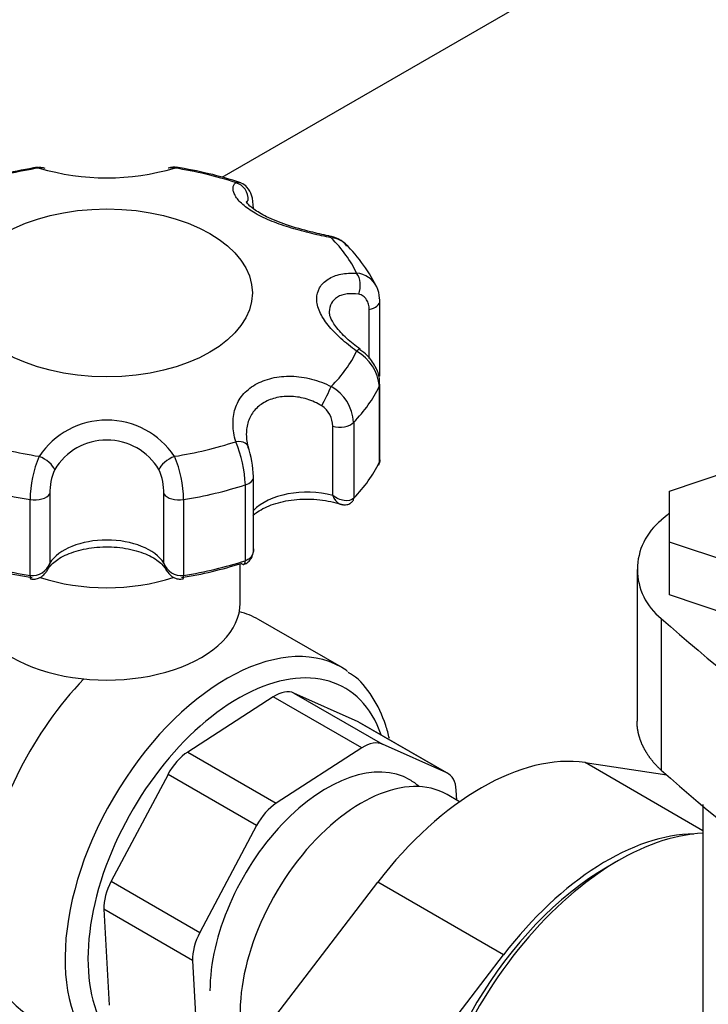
# Model space of a CAD drawing. Extents: x -132501 to 411300, y -42818 to 427495.
# Tile 308 of 330: x 251643 to 251728, y 242379 to 242500. Entities that reach past the tile are written whole.
import ezdxf

# ---------------------------------------------------------------- set-up
doc = ezdxf.new("R2010")
doc.units = 0
doc.header["$LTSCALE"] = 50
for name, color, linetype in [('1_ZOLL_OVALFLANS', 7, 'CONTINUOUS'), ('91040183_---', 7, 'CONTINUOUS'), ('91045013_-_FT_RO', 7, 'CONTINUOUS'), ('96052833_-_FT_DO', 7, 'CONTINUOUS'), ('96871164_DD_18_P', 7, 'CONTINUOUS'), ('97823497_-_HAHN-', 7, 'CONTINUOUS'), ('CRIE_5-4_A_FLEXI', 7, 'CONTINUOUS'), ('Default', 7, 'CONTINUOUS')]:
    doc.layers.add(name, color=color, linetype=linetype)

# ---------------------------------------------------------------- blocks, each defined once
blk = doc.blocks.new('SE3')
at = {"layer": '1_ZOLL_OVALFLANS', "color": 7, "linetype": 'Continuous'}
for p, q in [((331.314, 111.874), (332.325, 111.722)), ((332.772, 111.032), (331.314, 111.874)), ((326.852, 107.917), (328.75, 110.394)), ((330.305, 109.496), (328.75, 110.394)), ((328.408, 107.019), (330.305, 109.496))]:
    blk.add_line(p, q, dxfattribs=at)
for centre, start_param in [((330.032, 108.786), 0.222862), ((331.587, 107.887), 0.322731)]:
    blk.add_ellipse(centre, major_axis=(1.7, 2.944), ratio=0.57735, start_param=start_param, end_param=1.347934, dxfattribs=at)
at = {"layer": '91040183_---', "color": 7, "linetype": 'Continuous'}
blk.add_line((331.729, 110.664), (331.587, 110.582), dxfattribs=at)
for centre, major_axis, start_param, end_param in [((331.729, 107.806), (-1.75, -3.031), 3.491726, 5.413844), ((331.587, 107.887), (-1.65, -2.858), 3.926991, 5.449332)]:
    blk.add_ellipse(centre, major_axis=major_axis, ratio=0.57735, start_param=start_param, end_param=end_param, dxfattribs=at)
at = {"layer": '91045013_-_FT_RO', "color": 7, "linetype": 'Continuous'}
blk.add_line((326.825, 119.116), (334.513, 123.555), dxfattribs=at)
at = {"layer": '96052833_-_FT_DO', "color": 7, "linetype": 'Continuous'}
blk.add_line((329.763, 111.389), (329.607, 111.479), dxfattribs=at)
blk.add_ellipse((328.547, 109.643), major_axis=(-1.06, -1.836), ratio=0.57735, start_param=3.141593, end_param=5.820484, dxfattribs=at)
at = {"layer": '96871164_DD_18_P', "color": 7, "linetype": 'Continuous'}
blk.add_open_spline([(298.123, 129.963), (298.129, 129.694), (298.144, 129.207), (298.295, 128.396), (298.545, 127.592), (298.896, 126.807), (299.344, 126.051), (299.89, 125.325), (300.531, 124.635), (301.267, 123.983), (302.093, 123.377), (303.002, 122.823), (303.984, 122.325), (305.03, 121.89), (306.127, 121.519), (307.268, 121.214), (308.441, 120.975), (309.639, 120.804), (310.854, 120.7), (312.077, 120.664), (313.301, 120.696), (314.516, 120.795), (315.715, 120.962), (316.891, 121.196), (318.035, 121.497), (319.139, 121.865), (320.196, 122.3), (321.198, 122.803), (322.135, 123.371), (322.996, 124.004), (323.77, 124.697), (324.445, 125.443), (325.012, 126.233), (325.464, 127.055), (325.801, 127.901), (326.016, 128.749), (326.116, 129.474), (326.108, 129.865), (326.104, 130.009)], degree=3, knots=[0, 0, 0, 0, 0.022173, 0.047508, 0.072904, 0.098573, 0.124703, 0.151441, 0.178867, 0.206971, 0.235654, 0.264751, 0.29408, 0.323475, 0.352824, 0.382087, 0.411255, 0.440341, 0.469365, 0.498357, 0.527347, 0.556363, 0.585433, 0.61459, 0.643867, 0.673293, 0.702885, 0.732647, 0.762547, 0.792477, 0.822252, 0.851647, 0.880435, 0.908462, 0.935687, 0.962183, 0.988103, 1, 1, 1, 1], dxfattribs=at)
at = {"layer": '97823497_-_HAHN-', "color": 7, "linetype": 'Continuous'}
for p, q in [((328.777, 116.654), (328.777, 117.588)), ((328.645, 116.875), (328.645, 117.48)), ((328.77, 115.587), (328.77, 116.526)), ((328.777, 115.622), (328.777, 116.557)), ((328.193, 115.179), (328.193, 116.036)), ((328.453, 116.084), (328.453, 115.145)), ((328.761, 115.554), (328.764, 115.56)), ((328.769, 115.586), (328.77, 115.587)), ((327.215, 114.519), (327.215, 115.411)), ((327.113, 114.372), (327.113, 115.31)), ((324.453, 114.189), (324.453, 115.127)), ((324.695, 115.199), (324.695, 114.342)), ((326.106, 114.342), (326.106, 115.199)), ((326.348, 115.127), (326.348, 114.189)), ((328.453, 115.145), (328.454, 115.146)), ((327.05, 113.848), (327.05, 114.336)), ((327.111, 114.371), (327.113, 114.372)), ((324.451, 114.189), (324.453, 114.189)), ((326.348, 114.189), (326.35, 114.189)), ((328.3, 113.053), (327.275, 113.645)), ((327.458, 112.689), (326.4, 112.005)), ((328.554, 112.056), (327.458, 112.689)), ((328.507, 112.38), (327.714, 112.734)), ((327.714, 112.734), (328.81, 112.102)), ((329.603, 111.747), (328.507, 112.38)), ((329.618, 111.739), (328.522, 112.372)), ((329.603, 111.747), (328.81, 112.102)), ((326.4, 112.005), (327.496, 111.372)), ((328.554, 112.056), (327.496, 111.372)), ((326.157, 111.728), (325.453, 110.406)), ((327.253, 111.095), (326.157, 111.728)), ((329.728, 111.409), (329.721, 111.534)), ((327.253, 111.095), (326.549, 109.773)), ((325.453, 110.406), (326.549, 109.773)), ((325.365, 110.06), (325.428, 108.874)), ((326.461, 109.427), (325.365, 110.06)), ((326.461, 109.427), (326.524, 108.242))]:
    blk.add_line(p, q, dxfattribs=at)
for centre, radius, start, end in [((325.334, 114.178), 5.122, 98.8625, 108.0694), ((324.572, 119.091), 0.148, 63.141, 107.4775), ((325.4, 122.061), 2.952, 253.5505, 286.4495), ((326.223, 119.086), 0.155, 70.9899, 114.4686), ((325.476, 114.217), 5.083, 71.8943, 81.1737), ((328.129, 118.089), 0.296, 36.4755, 86.9853), ((328.151, 118.066), 0.302, 43.1349, 85.3838), ((326.933, 116.858), 2.017, 25.7194, 45.2404), ((328.463, 117.624), 0.307, 26.1248, 85.1021), ((328.463, 117.624), 0.307, 359.2133, 26.1248), ((328.212, 116.478), 0.56, 4.8855, 60.291), ((327.91, 116.053), 0.543, 3.2846, 60.7874), ((327.895, 116.038), 0.298, 359.574, 57.0326), ((325.4, 115.11), 1.002, 33.5062, 146.4938), ((325.4, 115.116), 0.749, 30.793, 149.207), ((325.526, 115.236), 1.589, 2.6706, 22.5072), ((325.932, 115.38), 1.281, 1.455, 18.5602), ((325.778, 115.131), 1.326, 156.3122, 180.1523), ((325.025, 115.132), 1.323, 359.8217, 23.7137), ((325.358, 115.219), 0.663, 154.9924, 181.6659), ((325.442, 115.219), 0.663, 358.334, 25.0077), ((324.479, 114.416), 0.228, 263.485, 341.2457), ((324.499, 114.359), 0.197, 331.7043, 355.2777), ((326.302, 114.359), 0.197, 184.7223, 208.2946), ((326.322, 114.416), 0.228, 198.7543, 276.515)]:
    blk.add_arc(centre, radius, start, end, dxfattribs=at)
for centre, major_axis, ratio, start_param, end_param in [((325.4, 117.447), (-3.2, 0), 0.57735, 4.97664, 5.233536), ((324.585, 119.036), (-0.057, -0.192), 0.869302, 3.297866, 3.589107), ((326.215, 119.036), (0.057, -0.192), 0.869302, 2.694079, 3.139613), ((325.4, 117.447), (3.2, 0), 0.57735, 1.049649, 1.306546), ((326.954, 118.859), (-0.133, 0.149), 0.953775, 3.863049, 5.324783), ((328.106, 118.194), (-0.041, -0.196), 0.406558, 2.728768, 3.175302), ((325.4, 117.447), (3.2, 0), 0.57735, 0.264251, 0.521147), ((328.412, 117.768), (0.011, 0.2), 0.610495, 4.226584, 5.688318), ((328.577, 117.588), (-0.2, 0), 0.57735, 1.917953, 3.141593), ((328.577, 117.588), (-0.2, 0), 0.57735, 3.141593, 3.415718), ((325.4, 117.447), (3.2, 0), 0.57735, 5.762038, 6.018935), ((328.412, 116.827), (-0.12, -0.16), 0.163388, 3.106808, 3.813938), ((328.106, 116.4), (0.089, 0.179), 0.04055, 4.056745, 5.518479), ((325.4, 117.073), (3.5, 0), 0.57735, 5.771912, 6.00906), ((328.577, 116.557), (-0.2, 0), 0.57735, 2.867467, 3.141593), ((328.278, 116.14), (0.2, 0), 0.57735, 4.274148, 5.771912), ((325.4, 117.447), (-3.2, 0), 0.57735, 1.049649, 1.306546), ((325.4, 117.447), (3.2, 0), 0.57735, 4.97664, 5.233536), ((326.954, 115.735), (-0.193, -0.052), 0.506668, 2.909283, 4.371017), ((324.585, 115.558), (-0.17, 0.105), 0.422194, 3.622929, 5.084663), ((326.215, 115.558), (0.17, 0.105), 0.422194, 1.198522, 2.660257), ((325.4, 116.134), (3.5, 0), 0.57735, 5.772512, 6.008461), ((328.673, 115.602), (-0.0899, 0.0439), 0.785878, 3.131922, 3.507925), ((328.673, 115.603), (-0.0904, 0.0428), 0.774101, 3.139776, 3.49825), ((327.015, 115.411), (-0.2, 0), 0.57735, 2.082069, 3.152111), ((325.4, 117.073), (-3.5, 0), 0.57735, 1.059524, 1.296671), ((325.4, 117.073), (3.5, 0), 0.57735, 4.986514, 5.223662), ((327.875, 114.787), (0.75, 0), 0.57735, 1.132555, 2.647289), ((324.507, 115.239), (0.2, 0), 0.57735, 4.438264, 5.936029), ((326.294, 115.239), (0.2, 0), 0.57735, 3.488749, 4.986514), ((328.366, 115.174), (-0.0705, 0.0709), 0.723684, 3.140496, 3.758945), ((325.4, 114.195), (-0.75, 0), 0.57735, 3.488749, 5.936029), ((325.4, 116.134), (-3.5, 0), 0.57735, 1.060123, 1.296072), ((325.4, 116.052), (-3.4, 0), 0.57735, 1.060123, 1.296072), ((325.4, 116.052), (3.4, 0), 0.57735, 4.987113, 5.223063), ((325.4, 116.134), (3.5, 0), 0.57735, 4.987113, 5.223063), ((327.062, 114.422), (-0.0308, 0.0951), 0.399075, 2.460472, 3.142491), ((327.062, 114.422), (-0.0308, 0.0951), 0.399075, 3.142491, 4.031269), ((327.064, 114.422), (-0.0324, 0.0946), 0.387672, 3.139665, 4.024356), ((324.478, 114.245), (0.0161, 0.0987), 0.221501, 2.204405, 3.140885), ((324.48, 114.244), (0.0144, 0.099), 0.232731, 2.200499, 3.144281), ((325.4, 114.991), (-1.65, 0), 0.57735, 1.048467, 2.092674), ((326.321, 114.244), (-0.0144, 0.099), 0.232731, 3.138875, 4.082687), ((326.323, 114.245), (-0.0161, 0.0987), 0.221501, 3.143774, 4.07878), ((325.4, 113.848), (-1.65, 0), 0.57735, 0, 3.141593), ((325.86, 111.194), (-1.415, -2.451), 0.57735, 3.141593, 3.296274), ((326.885, 110.602), (1.415, 2.451), 0.57735, 0, 3.125633), ((327.027, 110.521), (-1.315, -2.278), 0.57735, 2.676927, 6.283185), ((326.885, 110.602), (1.415, 2.451), 0.57735, 6.227023, 6.283185), ((325.86, 111.194), (-1.415, -2.451), 0.57735, 4.308051, 6.283185), ((327.48, 112.294), (0.25, 0.433), 0.57735, 0.059615, 0.845013), ((328.272, 111.939), (-0.25, -0.433), 0.57735, 3.141593, 3.201208), ((328.576, 111.661), (0.25, 0.433), 0.57735, 0.059615, 0.845013), ((326.421, 111.61), (-0.25, -0.433), 0.57735, 3.986606, 4.772004), ((328.123, 109.888), (1.024, 1.773), 0.57735, 0, 2.356194), ((329.368, 111.306), (-0.25, -0.433), 0.57735, 2.415809, 3.201208), ((328.123, 109.888), (1.024, 1.773), 0.57735, 6.162525, 6.283185), ((327.517, 110.977), (0.25, 0.433), 0.57735, 0.845013, 1.630411), ((325.718, 110.288), (-0.25, -0.433), 0.57735, 4.772004, 5.557402), ((326.814, 109.655), (-0.25, -0.433), 0.57735, 4.772004, 5.557402)]:
    blk.add_ellipse(centre, major_axis=major_axis, ratio=ratio, start_param=start_param, end_param=end_param, dxfattribs=at)
blk.add_ellipse((325.4, 117.685), major_axis=(-1.8, 0), ratio=0.57735, dxfattribs=at)
for points in [[(324.565, 119.23), (324.55, 119.236), (324.537, 119.238), (324.525, 119.236)], [(326.275, 119.236), (326.263, 119.238), (326.25, 119.236), (326.236, 119.23)], [(326.994, 119.049), (327.008, 119.057), (327.022, 119.059), (327.036, 119.055)], [(327.148, 118.831), (327.137, 118.826), (327.13, 118.817), (327.127, 118.807)], [(328.777, 115.622), (328.777, 115.609), (328.775, 115.598), (328.77, 115.587)]]:
    blk.add_open_spline(points, degree=3, dxfattribs=at)
for points, knots in [([(328.176, 118.367), (328.097, 118.383), (328.017, 118.4), (327.892, 118.43), (327.85, 118.441), (327.766, 118.463), (327.725, 118.475), (327.642, 118.5), (327.601, 118.513), (327.521, 118.541), (327.481, 118.555), (327.406, 118.586), (327.369, 118.602), (327.3, 118.635), (327.267, 118.652), (327.174, 118.706), (327.123, 118.742), (327.038, 118.818), (327.008, 118.854), (326.978, 118.906), (326.971, 118.922), (326.962, 118.954), (326.96, 118.968), (326.961, 118.995), (326.964, 119.008), (326.975, 119.03), (326.983, 119.04), (326.994, 119.049)], [0, 0, 0, 0, 0.125, 0.125, 0.1875, 0.1875, 0.25, 0.25, 0.3125, 0.3125, 0.375, 0.375, 0.4375, 0.4375, 0.5, 0.5, 0.625, 0.625, 0.75, 0.75, 0.8125, 0.8125, 0.875, 0.875, 0.9375, 0.9375, 1, 1, 1, 1]), ([(327.213, 118.733), (327.211, 118.793), (327.205, 118.881), (327.147, 118.985), (327.082, 119.041), (327.045, 119.049), (327.036, 119.051)], [0, 0, 0, 0, 0.418757, 0.722297, 0.938172, 1, 1, 1, 1]), ([(328.144, 118.391), (328.064, 118.408), (327.907, 118.442), (327.624, 118.521), (327.377, 118.62), (327.212, 118.72), (327.132, 118.793), (327.124, 118.82), (327.122, 118.818)], [0, 0, 0, 0, 0.1500055, 0.3406549, 0.5181365, 0.6696555, 0.8045988, 0.9092887, 0.9092887, 0.9092887, 0.9092887]), ([(328.489, 116.964), (328.42, 117.016), (328.355, 117.068), (328.265, 117.149), (328.236, 117.177), (328.184, 117.232), (328.159, 117.259), (328.115, 117.314), (328.095, 117.342), (328.06, 117.398), (328.045, 117.425), (328.021, 117.48), (328.011, 117.506), (327.999, 117.559), (327.996, 117.585), (327.996, 117.661), (328.008, 117.707), (328.056, 117.791), (328.091, 117.826), (328.158, 117.869), (328.183, 117.881), (328.236, 117.902), (328.264, 117.91), (328.324, 117.923), (328.355, 117.927), (328.421, 117.931), (328.454, 117.931), (328.489, 117.929)], [0, 0, 0, 0, 0.125, 0.125, 0.1875, 0.1875, 0.25, 0.25, 0.3125, 0.3125, 0.375, 0.375, 0.4375, 0.4375, 0.5, 0.5, 0.625, 0.625, 0.75, 0.75, 0.8125, 0.8125, 0.875, 0.875, 0.9375, 0.9375, 1, 1, 1, 1]), ([(328.515, 117.669), (328.464, 117.677), (328.415, 117.678), (328.348, 117.669), (328.327, 117.665), (328.288, 117.652), (328.27, 117.643), (328.22, 117.614), (328.195, 117.588), (328.159, 117.525), (328.15, 117.49), (328.15, 117.449), (328.15, 117.447), (328.15, 117.445)], [0, 0, 0, 0, 0.125, 0.125, 0.1875, 0.1875, 0.25, 0.25, 0.375, 0.375, 0.5, 0.5, 0.5063727, 0.5063727, 0.5063727, 0.5063727]), ([(328.645, 117.48), (328.645, 117.502), (328.642, 117.524), (328.631, 117.565), (328.623, 117.584), (328.601, 117.619), (328.587, 117.634), (328.554, 117.657), (328.536, 117.665), (328.515, 117.669)], [0, 0, 0, 0, 0.25, 0.25, 0.5, 0.5, 0.75, 0.75, 1, 1, 1, 1]), ([(328.534, 116.988), (328.47, 117.036), (328.357, 117.124), (328.223, 117.269), (328.157, 117.39), (328.154, 117.426), (328.154, 117.445)], [0, 0, 0, 0, 0.256896, 0.537519, 0.792814, 1, 1, 1, 1]), ([(328.771, 116.557), (328.772, 116.582), (328.776, 116.652), (328.725, 116.78), (328.635, 116.905), (328.563, 116.959), (328.529, 116.983)], [0, 0, 0, 0, 0.139794, 0.45214, 0.78404, 1, 1, 1, 1]), ([(326.994, 115.845), (326.973, 115.917), (326.962, 115.988), (326.96, 116.091), (326.961, 116.125), (326.97, 116.191), (326.978, 116.222), (326.997, 116.283), (327.01, 116.313), (327.041, 116.369), (327.059, 116.396), (327.1, 116.446), (327.124, 116.47), (327.176, 116.513), (327.204, 116.533), (327.297, 116.586), (327.366, 116.613), (327.519, 116.649), (327.599, 116.657), (327.723, 116.654), (327.766, 116.65), (327.849, 116.638), (327.891, 116.63), (327.974, 116.608), (328.015, 116.595), (328.097, 116.564), (328.136, 116.547), (328.176, 116.527)], [0, 0, 0, 0, 0.125, 0.125, 0.1875, 0.1875, 0.25, 0.25, 0.3125, 0.3125, 0.375, 0.375, 0.4375, 0.4375, 0.5, 0.5, 0.625, 0.625, 0.75, 0.75, 0.8125, 0.8125, 0.875, 0.875, 0.9375, 0.9375, 1, 1, 1, 1]), ([(328.058, 116.288), (328, 116.323), (327.938, 116.35), (327.845, 116.38), (327.813, 116.388), (327.75, 116.399), (327.717, 116.403), (327.623, 116.408), (327.562, 116.403), (327.445, 116.377), (327.392, 116.356), (327.321, 116.315), (327.298, 116.299), (327.258, 116.266), (327.24, 116.248), (327.207, 116.208), (327.192, 116.187), (327.167, 116.142), (327.157, 116.118), (327.141, 116.069), (327.135, 116.044), (327.127, 115.992), (327.125, 115.965), (327.125, 115.938)], [0, 0, 0, 0, 0.125, 0.125, 0.1875, 0.1875, 0.25, 0.25, 0.375, 0.375, 0.5, 0.5, 0.5625, 0.5625, 0.625, 0.625, 0.6875, 0.6875, 0.75, 0.75, 0.8125, 0.8125, 0.8734108, 0.8734108, 0.8734108, 0.8734108]), ([(327.125, 115.938), (327.125, 115.937), (327.125, 115.936), (327.125, 115.88), (327.133, 115.822), (327.148, 115.763)], [0.8734108, 0.8734108, 0.8734108, 0.8734108, 0.875, 0.875, 1, 1, 1, 1]), ([(328.764, 115.56), (328.764, 115.56), (328.772, 115.571), (328.776, 115.595), (328.776, 115.615), (328.776, 115.623)], [0, 0, 0, 0, 0.006694, 0.670483, 1, 1, 1, 1]), ([(327.206, 114.931), (327.218, 114.942), (327.275, 114.99), (327.423, 115.068), (327.68, 115.131), (327.963, 115.142), (328.184, 115.106), (328.283, 115.073), (328.312, 115.064)], [0.2566202, 0.2566202, 0.2566202, 0.2566202, 0.3037648, 0.463095, 0.6202223, 0.7827491, 0.94667, 1, 1, 1, 1]), ([(328.193, 115.179), (328.212, 115.133), (328.239, 115.097), (328.275, 115.077), (328.28, 115.074), (328.286, 115.073)], [0, 0, 0, 0, 0.5, 0.5, 0.5805158, 0.5805158, 0.5805158, 0.5805158]), ([(328.453, 115.145), (328.426, 115.119), (328.382, 115.109), (328.286, 115.124), (328.236, 115.147), (328.193, 115.179)], [0, 0, 0, 0, 0.5, 0.5, 1, 1, 1, 1]), ([(328.286, 115.075), (328.301, 115.07), (328.329, 115.06), (328.379, 115.066), (328.417, 115.083), (328.431, 115.099), (328.434, 115.104)], [0, 0, 0, 0, 0.27156, 0.591042, 0.897761, 1, 1, 1, 1]), ([(324.66, 114.244), (324.668, 114.26), (324.688, 114.3), (324.785, 114.394), (324.982, 114.488), (325.243, 114.544), (325.53, 114.547), (325.801, 114.494), (326.01, 114.399), (326.112, 114.301), (326.133, 114.26), (326.14, 114.244)], [0, 0, 0, 0, 0.063412, 0.179562, 0.303527, 0.428544, 0.557778, 0.687566, 0.814901, 0.936538, 1, 1, 1, 1]), ([(327.096, 114.33), (327.101, 114.331), (327.124, 114.336), (327.161, 114.365), (327.194, 114.412), (327.213, 114.466), (327.213, 114.5), (327.213, 114.519)], [0, 0, 0, 0, 0.061758, 0.314012, 0.544652, 0.787941, 1, 1, 1, 1]), ([(327.215, 114.518), (327.215, 114.5), (327.212, 114.483), (327.193, 114.423), (327.16, 114.387), (327.113, 114.372)], [0.3064435, 0.3064435, 0.3064435, 0.3064435, 0.5, 0.5, 1, 1, 1, 1]), ([(324.466, 114.148), (324.472, 114.146), (324.496, 114.14), (324.544, 114.15), (324.597, 114.176), (324.642, 114.217), (324.659, 114.248), (324.668, 114.265)], [0, 0, 0, 0, 0.067621, 0.312379, 0.545316, 0.795458, 1, 1, 1, 1]), ([(326.132, 114.264), (326.147, 114.239), (326.172, 114.2), (326.232, 114.159), (326.289, 114.141), (326.321, 114.146), (326.335, 114.148)], [0, 0, 0, 0, 0.316558, 0.591346, 0.846026, 1, 1, 1, 1]), ([(328.894, 112.171), (328.881, 112.227), (328.829, 112.417), (328.696, 112.692), (328.52, 112.915), (328.404, 112.978), (328.384, 112.99)], [0.3058406, 0.3058406, 0.3058406, 0.3058406, 0.4154136, 0.6870503, 0.9526623, 1, 1, 1, 1])]:
    blk.add_open_spline(points, degree=3, knots=knots, dxfattribs=at)
at = {"layer": 'CRIE_5-4_A_FLEXI', "color": 7, "linetype": 'Continuous'}
for p, q in [((332.358, 115.234), (333.308, 115.551)), ((332.358, 114.601), (332.358, 115.234)), ((332.358, 113.948), (332.358, 114.601)), ((333.308, 114.284), (332.358, 114.601)), ((331.957, 114.264), (331.957, 112.386)), ((333.308, 113.631), (332.358, 113.948)), ((332.256, 113.657), (332.256, 111.779)), ((332.772, 111.354), (332.772, 100.408))]:
    blk.add_line(p, q, dxfattribs=at)
for centre, radius, start, end in [((332.734, 114.264), 0.773, 128.2172, 231.7828), ((348.04, 97.059), 23.8, 131.237, 131.5451), ((348.04, 131.47), 23.8, 228.4549, 251.5451), ((348.04, 129.592), 23.8, 228.4549, 251.5451)]:
    blk.add_arc(centre, radius, start, end, dxfattribs=at)
blk.add_open_spline([(332.256, 111.779), (332.183, 111.847), (332.127, 111.92), (332.071, 111.994), (332.033, 112.071), (331.995, 112.148), (331.976, 112.227), (331.957, 112.306), (331.957, 112.386)], degree=2, knots=[0, 0, 0, 0.125, 0.125, 0.25, 0.25, 0.375, 0.375, 0.5, 0.5, 0.5], dxfattribs=at)

msp = doc.modelspace()

# ---------------------------------------------------------------- block references
at = {"layer": 'Default', "xscale": 10, "yscale": 10, "zscale": 10}
msp.add_blockref('SE3', (248399.7068, 241289.7787), dxfattribs=at)

doc.saveas('drawing.dxf')
